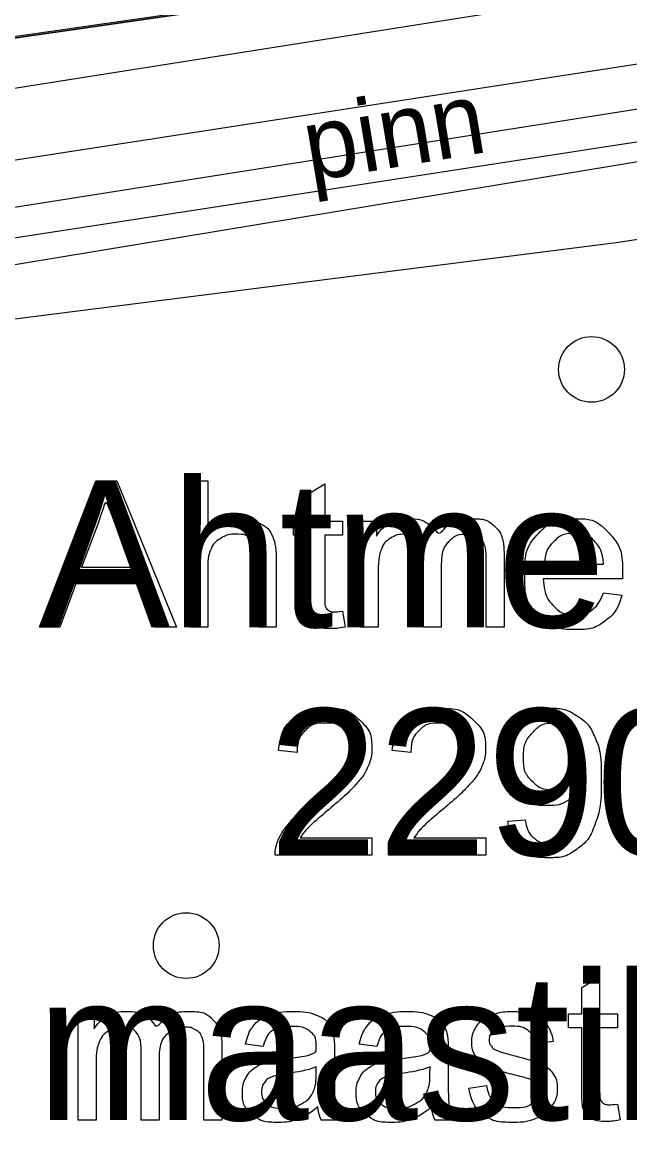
# Model space of a CAD drawing. Extents: x 700746 to 706058, y 6570320 to 6580460.
# Drawn here: x 703136.67 to 703160.33, y 6575507.48 to 6575550.48 of the extents above; entities that cross this region are included whole.
import ezdxf

# ---------------------------------------------------------------- set-up
doc = ezdxf.new("R2010")
doc.units = 0
for name, color, linetype in [('HALJASTUS', 7, 'Continuous'), ('Kaitsevöönd', 7, 'Continuous'), ('kataster', 7, 'Continuous'), ('KPKAABEL', 7, 'Continuous'), ('TEE', 7, 'Continuous'), ('Tmaad_maeeraldised_kehtivad', 7, 'Continuous'), ('VWX2_MV_PLOKK', 7, 'Continuous')]:
    doc.layers.add(name, color=color, linetype=linetype)

msp = doc.modelspace()

# ---------------------------------------------------------------- linework, layer by layer
at = {"layer": 'HALJASTUS'}
msp.add_lwpolyline([(702868.074, 6575485.716), (702866.822, 6575498.833), (702910.505, 6575506.463), (702934.939, 6575511.72), (702946.505, 6575515.307), (702991.308, 6575519.575), (703028.896, 6575526.859), (703057.45, 6575529.856), (703073.094, 6575531.974), (703122.404, 6575538.742), (703175.483, 6575547.502), (703217.621, 6575554.368), (703241.815, 6575557.445), (703262.674, 6575561.837), (703280.397, 6575573.603), (703298.96, 6575585.046), (703313.004, 6575594.449), (703326.635, 6575610.361)], dxfattribs=at)
for centre in [(703158.835, 6575536.964), (703143.062, 6575514.537)]:
    msp.add_circle(centre, 1.28, dxfattribs=at)
at = {"layer": 'Kaitsevöönd'}
for points in [[(703404.081, 6576352.025), (703454.725, 6576005.46), (703455.387, 6576000.164), (703516.458, 6575600.637), (703378.759, 6575580.776), (703360.223, 6575577.301), (703249.335, 6575561.081), (703243.211, 6575560.088), (703037.159, 6575527.65), (702916.01, 6575506.134), (702857.918, 6575495.542), (702854.939, 6575495.045), (702852.291, 6575508.948), (702831.768, 6575505.307), (702827.796, 6575504.976), (702697.048, 6575486.77), (702630.847, 6575867.264), (702597.746, 6576057.428)], [(703352.615, 6575615.578), (703312.724, 6575590.383), (703274.661, 6575560.819), (703269.996, 6575558.737), (703159.79, 6575541.894), (703104.28, 6575534.844), (703057.554, 6575527.213), (702948.271, 6575509.249)]]:
    msp.add_lwpolyline(points, dxfattribs=at)
at = {"layer": 'kataster'}
msp.add_lwpolyline([(702852.27, 6575508.89), (702837.26, 6575620.73), (702848.38, 6575976.59), (702782.85, 6576063.35), (702782.57, 6576096.37), (702842.53, 6576210.56), (702853.4, 6576267.5), (702844.46, 6576489.93), (702877.29, 6576548.25), (702974.72, 6576643.9), (702913.57, 6577058.07), (702784.04, 6577102.84), (702746.48, 6577248.7), (702719.69, 6577297.36), (702713.81, 6577334.91), (703089.87, 6577211.79), (703231.53, 6577106.55), (703277.36, 6577072.83), (703360.09, 6576531.99), (703311.6, 6576228.52), (703293.62, 6575965.66), (703298.84, 6575573.29)], close=True, dxfattribs=at)
for points in [[(702782.57, 6576096.37), (702782.85, 6576063.35), (702848.38, 6575976.59), (702837.26, 6575620.73), (702852.27, 6575508.89), (703298.84, 6575573.29), (703375.63, 6575584.41), (703375.41, 6575624), (703375.74, 6575634.8), (703375.62, 6575689.75), (703370.21, 6575799.42), (703370.29, 6575828.47), (703365.86, 6576033.99), (703361.97, 6576073.22), (703340.19, 6576155.31)], [(703137.349, 6575526.93), (703139.54, 6575532.63), (703140.356, 6575532.63), (703142.684, 6575526.93), (703141.825, 6575526.93), (703141.165, 6575528.655), (703138.774, 6575528.655), (703138.149, 6575526.93), (703137.349, 6575526.93)], [(703143.198, 6575526.93), (703143.198, 6575532.63), (703143.897, 6575532.63), (703143.897, 6575530.584)], [(703147.751, 6575528.139), (703147.751, 6575530.518), (703147.234, 6575530.518), (703147.234, 6575531.062), (703147.751, 6575531.062), (703147.751, 6575532.084), (703148.45, 6575532.504), (703148.45, 6575531.062), (703149.15, 6575531.062), (703149.15, 6575530.518), (703148.45, 6575530.518), (703148.45, 6575528.098)], [(703149.835, 6575526.93), (703149.835, 6575531.062), (703150.461, 6575531.062), (703150.461, 6575530.479)], [(703139.622, 6575530.941), (703138.992, 6575529.267)], [(703138.992, 6575529.267), (703140.928, 6575529.267), (703140.33, 6575530.85)], [(703155.435, 6575529.765), (703155.435, 6575526.93), (703154.736, 6575526.93), (703154.736, 6575529.53)], [(703146.56, 6575529.547), (703146.56, 6575526.93), (703145.861, 6575526.93), (703145.861, 6575529.546)], [(703152.989, 6575529.328), (703152.989, 6575526.93), (703152.29, 6575526.93), (703152.29, 6575529.612)], [(703156.996, 6575529.389), (703159.303, 6575529.389)], [(703143.897, 6575529.188), (703143.897, 6575526.93), (703143.198, 6575526.93)], [(703150.535, 6575529.071), (703150.535, 6575526.93), (703149.835, 6575526.93)], [(703160.037, 6575528.815), (703156.957, 6575528.815)], [(703159.295, 6575528.264), (703160.018, 6575528.172)], [(703149.15, 6575527.554), (703149.25, 6575526.935)], [(703147.376, 6575522.054), (703146.654, 6575522.128)], [(703151.803, 6575522.054), (703151.082, 6575522.128)], [(703155.574, 6575519.374), (703156.247, 6575519.434)], [(703150.291, 6575518.726), (703150.291, 6575518.053), (703146.524, 6575518.053)], [(703147.497, 6575518.726), (703150.291, 6575518.726)], [(703154.718, 6575518.726), (703154.718, 6575518.053), (703150.951, 6575518.053)], [(703151.924, 6575518.726), (703154.718, 6575518.726)], [(703158.452, 6575508.957), (703158.452, 6575511.336), (703157.935, 6575511.336), (703157.935, 6575511.88), (703158.452, 6575511.88), (703158.452, 6575512.902), (703159.151, 6575513.322), (703159.151, 6575511.88), (703159.851, 6575511.88), (703159.851, 6575511.336), (703159.151, 6575511.336), (703159.151, 6575508.916)], [(703138.853, 6575507.748), (703138.853, 6575511.88), (703139.478, 6575511.88), (703139.478, 6575511.297)], [(703157.339, 6575510.811), (703156.653, 6575510.72)], [(703142.007, 6575510.146), (703142.007, 6575507.748), (703141.307, 6575507.748), (703141.307, 6575510.43)], [(703144.453, 6575510.583), (703144.453, 6575507.748), (703143.753, 6575507.748), (703143.753, 6575510.348)], [(703146.057, 6575510.607), (703145.37, 6575510.698)], [(703148.829, 6575510.411), (703148.829, 6575509.479)], [(703150.484, 6575510.607), (703149.797, 6575510.698)], [(703153.256, 6575510.411), (703153.256, 6575509.479)], [(703139.552, 6575509.889), (703139.552, 6575507.748), (703138.853, 6575507.748)], [(703148.121, 6575509.564), (703148.125, 6575509.82)], [(703152.548, 6575509.564), (703152.552, 6575509.82)], [(703154.059, 6575508.982), (703154.75, 6575509.09)], [(703159.851, 6575508.372), (703159.951, 6575507.753)], [(703149.05, 6575507.748), (703148.32, 6575507.748)], [(703153.477, 6575507.748), (703152.747, 6575507.748)]]:
    msp.add_lwpolyline(points, dxfattribs=at)
for points, degree in [([(703140.33, 6575530.85), (703140.062, 6575531.571), (703139.928, 6575532.03), (703139.816, 6575531.483), (703139.622, 6575530.941)], 3), ([(703143.897, 6575530.584), (703144.387, 6575531.153), (703145.133, 6575531.153), (703145.592, 6575531.153), (703145.93, 6575530.972), (703146.269, 6575530.791), (703146.415, 6575530.472), (703146.56, 6575530.153), (703146.56, 6575529.547)], 3), ([(703150.461, 6575530.479), (703150.655, 6575530.782), (703150.978, 6575530.968), (703151.301, 6575531.153), (703151.714, 6575531.153), (703152.173, 6575531.153), (703152.466, 6575530.962), (703152.76, 6575530.771), (703152.881, 6575530.428), (703153.371, 6575531.153), (703154.158, 6575531.153), (703154.773, 6575531.153), (703155.104, 6575530.813), (703155.435, 6575530.472), (703155.435, 6575529.765)], 3), ([(703160.018, 6575528.172), (703159.847, 6575527.539), (703159.384, 6575527.189), (703158.922, 6575526.839), (703158.203, 6575526.839), (703157.297, 6575526.839), (703156.766, 6575527.396), (703156.236, 6575527.954), (703156.236, 6575528.961), (703156.236, 6575530.002), (703156.772, 6575530.578), (703157.308, 6575531.153), (703158.164, 6575531.153), (703158.992, 6575531.153), (703159.517, 6575530.589), (703160.041, 6575530.025), (703160.041, 6575529.002), (703160.041, 6575528.94), (703160.037, 6575528.815)], 3), ([(703159.303, 6575529.389), (703159.256, 6575529.912), (703159.038, 6575530.173), (703158.704, 6575530.579), (703158.171, 6575530.579), (703157.688, 6575530.579), (703157.36, 6575530.255), (703157.031, 6575529.931), (703156.996, 6575529.389)], 3), ([(703145.861, 6575529.546), (703145.861, 6575530.071), (703145.633, 6575530.31), (703145.406, 6575530.549), (703144.99, 6575530.549), (703144.679, 6575530.549), (703144.405, 6575530.388), (703144.13, 6575530.226), (703144.014, 6575529.95), (703143.897, 6575529.674), (703143.897, 6575529.188)], 3), ([(703152.29, 6575529.612), (703152.29, 6575530.078), (703152.119, 6575530.311), (703151.947, 6575530.545), (703151.558, 6575530.545), (703151.263, 6575530.545), (703151.012, 6575530.389), (703150.76, 6575530.234), (703150.648, 6575529.934), (703150.535, 6575529.635), (703150.535, 6575529.071)], 3), ([(703154.736, 6575529.53), (703154.736, 6575529.95), (703154.668, 6575530.135), (703154.6, 6575530.319), (703154.421, 6575530.432), (703154.242, 6575530.545), (703154.001, 6575530.545), (703153.565, 6575530.545), (703153.277, 6575530.255), (703152.989, 6575529.965), (703152.989, 6575529.328)], 3), ([(703156.957, 6575528.815), (703156.996, 6575528.135), (703157.342, 6575527.774), (703157.688, 6575527.412), (703158.206, 6575527.412), (703158.591, 6575527.412), (703158.863, 6575527.615), (703159.135, 6575527.818), (703159.295, 6575528.264)], 3), ([(703149.25, 6575526.935), (703148.954, 6575526.873), (703148.721, 6575526.873), (703148.341, 6575526.873), (703148.131, 6575526.994), (703147.922, 6575527.115), (703147.836, 6575527.312), (703147.751, 6575527.508), (703147.751, 6575528.139)], 3), ([(703148.45, 6575528.098), (703148.45, 6575527.798), (703148.487, 6575527.712), (703148.524, 6575527.626), (703148.607, 6575527.576), (703148.69, 6575527.525), (703148.844, 6575527.525), (703148.96, 6575527.525), (703149.15, 6575527.554)], 3), ([(703146.654, 6575522.128), (703146.728, 6575522.932), (703147.21, 6575523.353), (703147.693, 6575523.775), (703148.505, 6575523.775), (703149.326, 6575523.775), (703149.804, 6575523.32), (703150.282, 6575522.865), (703150.282, 6575522.193), (703150.282, 6575521.851), (703150.142, 6575521.521), (703150.003, 6575521.191), (703149.678, 6575520.825), (703149.354, 6575520.46), (703148.601, 6575519.822), (703147.971, 6575519.294), (703147.792, 6575519.105), (703147.614, 6575518.917), (703147.497, 6575518.726)], 3), ([(703151.082, 6575522.128), (703151.155, 6575522.932), (703151.637, 6575523.353), (703152.12, 6575523.775), (703152.932, 6575523.775), (703153.753, 6575523.775), (703154.231, 6575523.32), (703154.709, 6575522.865), (703154.709, 6575522.193), (703154.709, 6575521.851), (703154.569, 6575521.521), (703154.43, 6575521.191), (703154.105, 6575520.825), (703153.781, 6575520.46), (703153.028, 6575519.822), (703152.398, 6575519.294), (703152.22, 6575519.105), (703152.041, 6575518.917), (703151.924, 6575518.726)], 3), ([(703156.247, 6575519.434), (703156.333, 6575518.959), (703156.573, 6575518.745), (703156.814, 6575518.531), (703157.191, 6575518.531), (703157.513, 6575518.531), (703157.757, 6575518.679), (703158.001, 6575518.826), (703158.155, 6575519.074), (703158.309, 6575519.321), (703158.414, 6575519.741), (703158.519, 6575520.161), (703158.519, 6575520.597), (703158.519, 6575520.643), (703158.515, 6575520.737), (703158.305, 6575520.402), (703157.942, 6575520.194), (703157.579, 6575519.986), (703157.155, 6575519.986), (703156.448, 6575519.986), (703155.959, 6575520.499), (703155.469, 6575521.012), (703155.469, 6575521.851), (703155.469, 6575522.718), (703155.98, 6575523.246), (703156.491, 6575523.775), (703157.26, 6575523.775), (703157.816, 6575523.775), (703158.276, 6575523.475), (703158.737, 6575523.176), (703158.976, 6575522.622), (703159.214, 6575522.069), (703159.214, 6575521.019), (703159.214, 6575519.927), (703158.977, 6575519.28), (703158.74, 6575518.633), (703158.272, 6575518.295), (703157.804, 6575517.957), (703157.175, 6575517.957), (703156.506, 6575517.957), (703156.083, 6575518.329), (703155.659, 6575518.7), (703155.574, 6575519.374)], 3), ([(703159.897, 6575520.864), (703159.897, 6575521.874), (703160.104, 6575522.491), (703160.312, 6575523.108), (703160.722, 6575523.441), (703161.132, 6575523.775), (703161.754, 6575523.775), (703162.212, 6575523.775), (703162.559, 6575523.59), (703162.906, 6575523.405), (703163.13, 6575523.058), (703163.355, 6575522.71), (703163.483, 6575522.21), (703163.611, 6575521.711), (703163.611, 6575520.864), (703163.611, 6575519.861), (703163.405, 6575519.244), (703163.199, 6575518.627), (703162.789, 6575518.292), (703162.379, 6575517.957), (703161.754, 6575517.957), (703160.93, 6575517.957), (703160.46, 6575518.546), (703159.897, 6575519.259), (703159.897, 6575520.864)], 3), ([(703146.524, 6575518.053), (703146.516, 6575518.306), (703146.606, 6575518.539), (703146.75, 6575518.925), (703147.067, 6575519.298), (703147.384, 6575519.671), (703147.982, 6575520.16), (703148.91, 6575520.923), (703149.235, 6575521.368), (703149.561, 6575521.812), (703149.561, 6575522.21), (703149.561, 6575522.626), (703149.264, 6575522.911), (703148.967, 6575523.197), (703148.49, 6575523.197), (703147.985, 6575523.197), (703147.682, 6575522.894), (703147.38, 6575522.59), (703147.376, 6575522.054)], 3), ([(703150.951, 6575518.053), (703150.943, 6575518.306), (703151.033, 6575518.539), (703151.177, 6575518.925), (703151.494, 6575519.298), (703151.811, 6575519.671), (703152.409, 6575520.16), (703153.337, 6575520.923), (703153.662, 6575521.368), (703153.988, 6575521.812), (703153.988, 6575522.21), (703153.988, 6575522.626), (703153.691, 6575522.911), (703153.394, 6575523.197), (703152.917, 6575523.197), (703152.412, 6575523.197), (703152.109, 6575522.894), (703151.807, 6575522.59), (703151.803, 6575522.054)], 3), ([(703158.437, 6575521.886), (703158.437, 6575522.489), (703158.118, 6575522.843), (703157.799, 6575523.197), (703157.347, 6575523.197), (703156.879, 6575523.197), (703156.535, 6575522.816), (703156.191, 6575522.435), (703156.191, 6575521.828), (703156.191, 6575521.284), (703156.517, 6575520.943), (703156.844, 6575520.603), (703157.327, 6575520.603), (703157.812, 6575520.603), (703158.124, 6575520.943), (703158.437, 6575521.284), (703158.437, 6575521.886)], 3), ([(703139.478, 6575511.297), (703139.673, 6575511.6), (703139.996, 6575511.786), (703140.319, 6575511.971), (703140.731, 6575511.971), (703141.19, 6575511.971), (703141.484, 6575511.78), (703141.777, 6575511.589), (703141.898, 6575511.246), (703142.389, 6575511.971), (703143.175, 6575511.971), (703143.791, 6575511.971), (703144.122, 6575511.631), (703144.453, 6575511.29), (703144.453, 6575510.583)], 3), ([(703145.37, 6575510.698), (703145.464, 6575511.138), (703145.677, 6575511.408), (703145.891, 6575511.679), (703146.295, 6575511.825), (703146.699, 6575511.971), (703147.232, 6575511.971), (703147.76, 6575511.971), (703148.09, 6575511.846), (703148.421, 6575511.722), (703148.576, 6575511.533), (703148.731, 6575511.344), (703148.794, 6575511.056), (703148.829, 6575510.877), (703148.829, 6575510.411)], 3), ([(703149.797, 6575510.698), (703149.891, 6575511.138), (703150.104, 6575511.408), (703150.318, 6575511.679), (703150.722, 6575511.825), (703151.126, 6575511.971), (703151.659, 6575511.971), (703152.187, 6575511.971), (703152.517, 6575511.846), (703152.848, 6575511.722), (703153.003, 6575511.533), (703153.158, 6575511.344), (703153.221, 6575511.056), (703153.256, 6575510.877), (703153.256, 6575510.411)], 3), ([(703154.75, 6575509.09), (703154.809, 6575508.674), (703155.076, 6575508.452), (703155.343, 6575508.23), (703155.823, 6575508.23), (703156.307, 6575508.23), (703156.541, 6575508.427), (703156.775, 6575508.623), (703156.775, 6575508.888), (703156.775, 6575509.126), (703156.568, 6575509.262), (703156.423, 6575509.356), (703155.851, 6575509.5), (703155.08, 6575509.694), (703154.782, 6575509.836), (703154.484, 6575509.978), (703154.33, 6575510.228), (703154.177, 6575510.479), (703154.177, 6575510.782), (703154.177, 6575511.058), (703154.303, 6575511.293), (703154.43, 6575511.528), (703154.648, 6575511.683), (703154.812, 6575511.804), (703155.094, 6575511.887), (703155.376, 6575511.971), (703155.7, 6575511.971), (703156.187, 6575511.971), (703156.555, 6575511.831), (703156.923, 6575511.691), (703157.098, 6575511.451), (703157.273, 6575511.212), (703157.339, 6575510.811)], 3), ([(703141.307, 6575510.43), (703141.307, 6575510.896), (703141.136, 6575511.129), (703140.965, 6575511.363), (703140.576, 6575511.363), (703140.28, 6575511.363), (703140.029, 6575511.207), (703139.778, 6575511.052), (703139.665, 6575510.752), (703139.552, 6575510.453), (703139.552, 6575509.889)], 3), ([(703143.753, 6575510.348), (703143.753, 6575510.768), (703143.685, 6575510.953), (703143.617, 6575511.137), (703143.438, 6575511.25), (703143.259, 6575511.363), (703143.018, 6575511.363), (703142.583, 6575511.363), (703142.295, 6575511.073), (703142.007, 6575510.783), (703142.007, 6575510.146)], 3), ([(703148.181, 6575508.256), (703147.791, 6575507.927), (703147.431, 6575507.792), (703147.072, 6575507.657), (703146.66, 6575507.657), (703145.979, 6575507.657), (703145.614, 6575507.989), (703145.249, 6575508.321), (703145.249, 6575508.837), (703145.249, 6575509.14), (703145.387, 6575509.391), (703145.525, 6575509.641), (703145.748, 6575509.793), (703145.972, 6575509.944), (703146.251, 6575510.022), (703146.457, 6575510.076), (703146.873, 6575510.127), (703147.721, 6575510.228), (703148.121, 6575510.368), (703148.125, 6575510.512), (703148.125, 6575510.551), (703148.125, 6575510.98), (703147.927, 6575511.155), (703147.659, 6575511.393), (703147.131, 6575511.393), (703146.639, 6575511.393), (703146.404, 6575511.22), (703146.169, 6575511.046), (703146.057, 6575510.607)], 3), ([(703152.608, 6575508.256), (703152.218, 6575507.927), (703151.858, 6575507.792), (703151.499, 6575507.657), (703151.087, 6575507.657), (703150.407, 6575507.657), (703150.041, 6575507.989), (703149.676, 6575508.321), (703149.676, 6575508.837), (703149.676, 6575509.14), (703149.814, 6575509.391), (703149.952, 6575509.641), (703150.175, 6575509.793), (703150.399, 6575509.944), (703150.679, 6575510.022), (703150.884, 6575510.076), (703151.3, 6575510.127), (703152.148, 6575510.228), (703152.548, 6575510.368), (703152.552, 6575510.512), (703152.552, 6575510.551), (703152.552, 6575510.98), (703152.354, 6575511.155), (703152.086, 6575511.393), (703151.559, 6575511.393), (703151.066, 6575511.393), (703150.831, 6575511.22), (703150.596, 6575511.046), (703150.484, 6575510.607)], 3), ([(703156.653, 6575510.72), (703156.606, 6575511.039), (703156.382, 6575511.218), (703156.159, 6575511.397), (703155.75, 6575511.397), (703155.267, 6575511.397), (703155.061, 6575511.238), (703154.854, 6575511.078), (703154.854, 6575510.864), (703154.854, 6575510.727), (703154.94, 6575510.618), (703155.026, 6575510.505), (703155.209, 6575510.431), (703155.314, 6575510.392), (703155.828, 6575510.252), (703156.571, 6575510.054), (703156.866, 6575509.928), (703157.16, 6575509.801), (703157.328, 6575509.561), (703157.496, 6575509.32), (703157.496, 6575508.962), (703157.496, 6575508.612), (703157.291, 6575508.304), (703157.087, 6575507.995), (703156.701, 6575507.826), (703156.315, 6575507.657), (703155.828, 6575507.657), (703155.022, 6575507.657), (703154.599, 6575507.991), (703154.176, 6575508.325), (703154.059, 6575508.982)], 3), ([(703148.125, 6575509.82), (703147.743, 6575509.665), (703146.981, 6575509.556), (703146.549, 6575509.494), (703146.37, 6575509.416), (703146.191, 6575509.338), (703146.093, 6575509.189), (703145.996, 6575509.039), (703145.996, 6575508.857), (703145.996, 6575508.577), (703146.208, 6575508.391), (703146.419, 6575508.204), (703146.827, 6575508.204), (703147.231, 6575508.204), (703147.546, 6575508.381), (703147.861, 6575508.558), (703148.008, 6575508.865), (703148.121, 6575509.102), (703148.121, 6575509.564)], 3), ([(703152.552, 6575509.82), (703152.17, 6575509.665), (703151.408, 6575509.556), (703150.976, 6575509.494), (703150.797, 6575509.416), (703150.618, 6575509.338), (703150.52, 6575509.189), (703150.423, 6575509.039), (703150.423, 6575508.857), (703150.423, 6575508.577), (703150.635, 6575508.391), (703150.846, 6575508.204), (703151.254, 6575508.204), (703151.658, 6575508.204), (703151.973, 6575508.381), (703152.288, 6575508.558), (703152.435, 6575508.865), (703152.548, 6575509.102), (703152.548, 6575509.564)], 3), ([(703148.829, 6575509.479), (703148.829, 6575508.503), (703148.873, 6575508.244), (703148.918, 6575507.986), (703149.05, 6575507.748)], 3), ([(703153.256, 6575509.479), (703153.256, 6575508.503), (703153.3, 6575508.244), (703153.345, 6575507.986), (703153.477, 6575507.748)], 3), ([(703159.951, 6575507.753), (703159.655, 6575507.691), (703159.422, 6575507.691), (703159.042, 6575507.691), (703158.832, 6575507.812), (703158.623, 6575507.933), (703158.537, 6575508.13), (703158.452, 6575508.326), (703158.452, 6575508.957)], 3), ([(703159.151, 6575508.916), (703159.151, 6575508.616), (703159.188, 6575508.53), (703159.225, 6575508.444), (703159.308, 6575508.394), (703159.391, 6575508.343), (703159.545, 6575508.343), (703159.661, 6575508.343), (703159.851, 6575508.372)], 3), ([(703148.32, 6575507.748), (703148.212, 6575507.965), (703148.181, 6575508.256)], 2), ([(703152.747, 6575507.748), (703152.639, 6575507.965), (703152.608, 6575508.256)], 2)]:
    msp.add_open_spline(points, degree=degree, dxfattribs=at)
at = {"layer": 'KPKAABEL'}
msp.add_lwpolyline([(702819.632, 6576245.483), (702836.589, 6576184.262), (702797.604, 6576109.544), (702828.991, 6576046.164), (702858.934, 6575984.917), (702857.418, 6575888.76), (702856.506, 6575810.457), (702856.125, 6575711.01), (702855.369, 6575615.968), (702854.387, 6575550.184), (702865.017, 6575505.159), (702921.92, 6575514.247), (702993.744, 6575525.722), (703056.422, 6575535.341), (703120.247, 6575545.359), (703173.195, 6575553.732), (703215.558, 6575560.468), (703265.052, 6575567.872), (703307.328, 6575597.7), (703332.603, 6575614.363)], dxfattribs=at)
at = {"layer": 'TEE'}
for points in [[(702866.681, 6575500.302), (702865.334, 6575503.166), (702913.836, 6575512.268), (702934.165, 6575515.835), (702945.9, 6575519.285), (702990.788, 6575523.636), (703028.096, 6575530.702), (703056.589, 6575533.885), (703072.696, 6575535.723), (703121.618, 6575542.839), (703174.748, 6575551.033), (703216.963, 6575558.167), (703240.914, 6575561.698), (703261.228, 6575565.45), (703277.335, 6575576.535), (703296.646, 6575588.32), (703310.105, 6575597.258), (703323.052, 6575612.037)], [(702866.681, 6575500.302), (702914.351, 6575509.315), (702934.853, 6575512.912), (702946.471, 6575516.327), (702991.214, 6575520.666), (703028.556, 6575527.738), (703056.934, 6575530.907), (703073.082, 6575532.75), (703122.056, 6575539.874), (703175.222, 6575548.073), (703217.433, 6575555.207), (703241.403, 6575558.74), (703262.395, 6575562.616), (703278.963, 6575574.017), (703298.253, 6575585.789), (703312.103, 6575594.984), (703325.32, 6575610.075)]]:
    msp.add_lwpolyline(points, dxfattribs=at)
at = {"layer": 'Tmaad_maeeraldised_kehtivad'}
msp.add_lwpolyline([(703277.305, 6577072.795), (703360.057, 6576531.928), (703311.564, 6576228.559), (703293.69, 6575965.739), (703294.021, 6575933.797), (703298.82, 6575573.329), (702852.291, 6575508.948), (702837.23, 6575620.663), (702848.319, 6575976.662), (702782.779, 6576063.386), (702782.613, 6576096.322), (702842.526, 6576210.519), (702853.449, 6576267.453), (702844.512, 6576489.89), (702877.282, 6576548.313), (702974.764, 6576643.974), (702913.527, 6577058.065)], dxfattribs=at)
at = {"layer": 'VWX2_MV_PLOKK'}
msp.add_lwpolyline([(703187.67, 6576999.67), (703190.39, 6576656.32), (703340.88, 6576657.54), (703360.09, 6576531.99), (703311.6, 6576228.52), (703293.62, 6575965.66), (703294.04, 6575933.77), (703295.43, 6575829.7), (703298.36, 6575609.6), (703298.84, 6575573.29), (703155.29, 6575552.59), (703018.17, 6575532.81), (703053.36, 6575698.14), (703145.59, 6575981.92), (703123.04, 6576234.88), (703120.61, 6576749.6), (703011.59, 6576989.47)], dxfattribs=at)
msp.add_lwpolyline([(703187.67, 6576999.67), (703190.39, 6576656.32), (703340.88, 6576657.54), (703360.09, 6576531.99), (703311.6, 6576228.52), (703293.62, 6575965.66), (703294.04, 6575933.77), (703295.43, 6575829.7), (703298.36, 6575609.6), (703298.84, 6575573.29), (703155.29, 6575552.59), (703018.17, 6575532.81), (703053.36, 6575698.14), (703145.59, 6575981.92), (703123.04, 6576234.88), (703120.61, 6576749.6), (703011.59, 6576989.47)], dxfattribs=at)

# ---------------------------------------------------------------- texts
at = {"layer": 'kataster'}
for s, p in [('Ahtme metskond 25', (703137.359, 6575526.93)), ('22901:001:0239', (703146.285, 6575518.053)), ('Kurtna maastikukaitseala', (703112.66, 6575507.748))]:
    msp.add_text(s, height=5.7, dxfattribs=at).set_placement(p)
at = {"layer": 'TEE'}
msp.add_text('pinn', height=2.8, rotation=9.4402, dxfattribs=at).set_placement((703147.869, 6575544.274))

doc.saveas('drawing.dxf')
